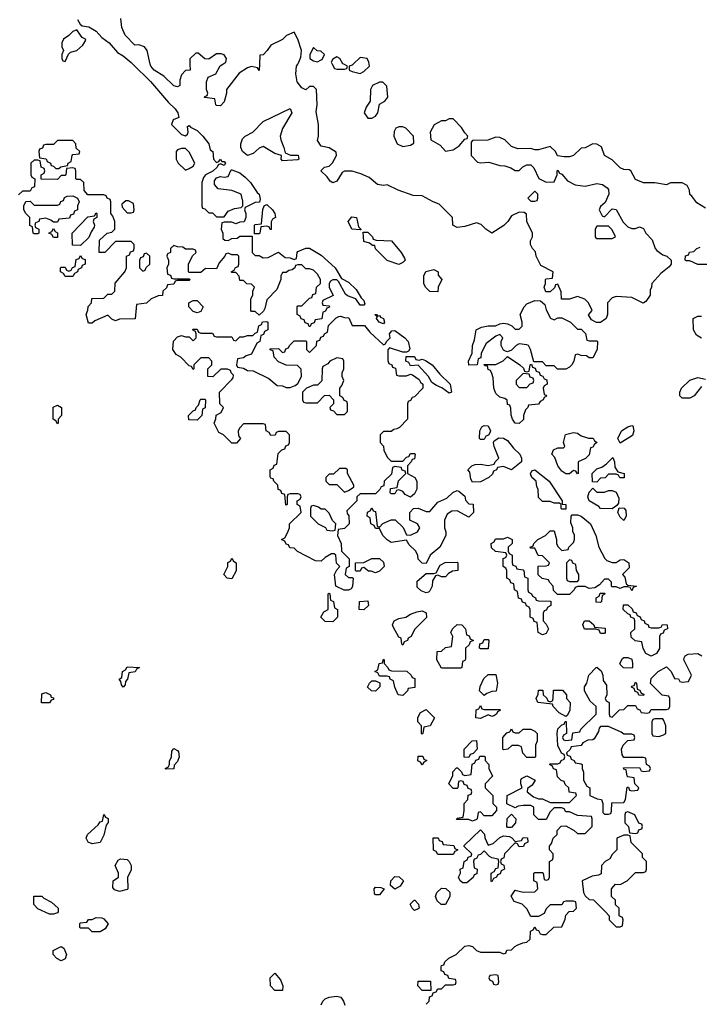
# Model space of a CAD drawing. Header units: inches. Extents: x 2601682 to 2755810, y 449311 to 584050.
# Tile 455 of 505: x 2711856 to 2715358, y 555154 to 560230. Entities that reach past the tile are written whole.
import ezdxf

# ---------------------------------------------------------------- set-up
doc = ezdxf.new("R2010")
doc.units = ezdxf.units.IN
doc.header["$MEASUREMENT"] = 0
doc.layers.add('C7515', color=7, linetype='Continuous')
doc.layers.add('C7516', color=7, linetype='Continuous')

msp = doc.modelspace()

# ---------------------------------------------------------------- linework, layer by layer
at = {"layer": 'C7515', "color": 2, "elevation": 2}
for points in [[(2712438.9, 560000), (2712530.2, 559910.2), (2712623.4, 559803.4), (2712658, 559770), (2712670.4, 559750), (2712675.3, 559724.7), (2712646.8, 559713.2), (2712638, 559690), (2712643.5, 559683.5), (2712690, 559638), (2712710, 559631.3), (2712720.4, 559639.6), (2712724, 559650), (2712720.2, 559679.8), (2712730, 559684.7), (2712735.9, 559675.9), (2712770, 559658.4), (2712800.4, 559630), (2712830.6, 559590), (2712838, 559558), (2712851, 559550), (2712854, 559510), (2712870, 559494), (2712882, 559498), (2712890, 559510.8), (2712898, 559498), (2712910, 559498), (2712916, 559490), (2712910, 559478), (2712890, 559486), (2712878, 559482), (2712874, 559470), (2712852, 559448), (2712814, 559430), (2712803.6, 559416.4), (2712794, 559390), (2712794, 559270), (2712798, 559258), (2712810, 559254), (2712830, 559234), (2712850, 559234), (2712870, 559214), (2712910, 559214), (2712930, 559242), (2712963.1, 559256.9), (2712998, 559262), (2713006, 559270), (2713006, 559294), (2712998, 559330), (2712950, 559348.7), (2712878, 559358), (2712860.4, 559380.4), (2712860.4, 559399.6), (2712870, 559414), (2712890, 559422), (2712910, 559418), (2712930, 559422), (2712945.2, 559454.8), (2712950, 559456), (2712990, 559439.5), (2713017.7, 559417.7), (2713045.7, 559390), (2713079.3, 559339.3), (2713090.4, 559330), (2713094.8, 559305.2), (2713091.6, 559288.4), (2713070, 559288), (2713018, 559262), (2713014, 559250), (2713022, 559230), (2713022, 559210), (2713012.7, 559187.3), (2712990, 559186), (2712970, 559178), (2712950, 559186), (2712910, 559186), (2712898, 559182), (2712894, 559150), (2712902, 559130), (2712902, 559102), (2712912.7, 559092.7), (2712930, 559092), (2712950, 559102), (2712976.4, 559103.6), (2712990, 559114), (2713054, 559114), (2713054, 559030), (2713070, 559014), (2713090, 559014), (2713110, 559002), (2713136.4, 559003.6), (2713190, 559032), (2713223.6, 559003.6), (2713250, 559002), (2713270, 558994), (2713282, 558998), (2713286, 559030), (2713290, 559034), (2713330, 559052), (2713350, 559051), (2713410, 559016.5), (2713482, 558950), (2713514.9, 558894.9), (2713550, 558875.8), (2713590, 558839.3), (2713615.5, 558795.5), (2713630, 558782), (2713634.8, 558765.2), (2713630, 558758), (2713610, 558758), (2713588, 558790), (2713545.6, 558805.6), (2713535.5, 558815.5), (2713499.3, 558879.3), (2713490, 558888.7), (2713470, 558888.7), (2713458, 558882), (2713451.3, 558870), (2713451.6, 558851.6), (2713471.6, 558808.4), (2713418, 558782), (2713414, 558770), (2713418, 558758), (2713450, 558754), (2713452.7, 558747.3), (2713438, 558742), (2713432.7, 558727.3), (2713418, 558722), (2713412.7, 558687.3), (2713378, 558682), (2713372.7, 558667.3), (2713358, 558662), (2713352.7, 558647.3), (2713347.3, 558647.3), (2713342, 558662), (2713327.3, 558667.3), (2713322, 558682), (2713307.3, 558687.3), (2713302, 558702), (2713286, 558710), (2713286, 558750), (2713290, 558754), (2713310, 558754), (2713350, 558794), (2713362, 558798), (2713367.3, 558812.7), (2713382, 558818), (2713386, 558850), (2713406, 558870), (2713406, 558890), (2713390, 558918), (2713370, 558938), (2713350, 558946), (2713330, 558946), (2713310, 558966), (2713290, 558966), (2713278, 558962), (2713274, 558950), (2713259.6, 558940.4), (2713243.6, 558936.4), (2713230, 558926), (2713210, 558926), (2713202, 558910), (2713202, 558890), (2713182, 558838), (2713130, 558786), (2713119.6, 558740.4), (2713112.7, 558727.3), (2713090, 558706), (2713070, 558726), (2713050, 558726), (2713048, 558730), (2713048, 558790), (2713058, 558810), (2713058, 558830), (2713066, 558850), (2713050, 558866), (2713027.3, 558867.3), (2713010, 558886), (2712990, 558886), (2712987.3, 558907.3), (2712970, 558926), (2712950, 558926), (2712946, 558930), (2712962, 558938), (2712967.3, 558952.7), (2712982, 558958), (2712986, 558970), (2712986, 559010), (2712978, 559018), (2712950, 559018), (2712930, 559026), (2712918, 559022), (2712914, 559010), (2712883.6, 558976.4), (2712870, 558946), (2712812.7, 558947.3), (2712790, 558926), (2712730, 558926), (2712726, 558930), (2712726, 558970), (2712747.3, 559012.7), (2712766, 559030), (2712762, 559042), (2712750, 559046), (2712710, 559046), (2712696.4, 559056.4), (2712670, 559058), (2712650, 559066), (2712634, 559050), (2712634, 559030), (2712618, 559022), (2712614, 559010), (2712622, 558990), (2712622, 558970), (2712614, 558950), (2712618, 558918), (2712632.7, 558912.7), (2712638, 558898), (2712650, 558894), (2712730, 558894), (2712734, 558890), (2712730, 558886), (2712670, 558886), (2712658, 558882), (2712650, 558866), (2712618, 558862), (2712612.7, 558847.3), (2712594, 558830), (2712592.7, 558807.3), (2712570, 558806), (2712550, 558798), (2712534, 558790), (2712510, 558768), (2712458, 558762), (2712451.6, 558688.4), (2712370, 558686), (2712350, 558678), (2712330, 558686), (2712310, 558706), (2712243.6, 558676.4), (2712230, 558666), (2712210, 558666), (2712198, 558710), (2712207.3, 558732.7), (2712208.4, 558751.6), (2712226, 558770), (2712227.3, 558792.7), (2712290, 558794), (2712310, 558814), (2712330, 558814), (2712346, 558830), (2712348.4, 558871.6), (2712398, 558930), (2712406, 558950), (2712406, 559010), (2712422, 559018), (2712427.3, 559032.7), (2712442, 559038), (2712446, 559050), (2712446, 559070), (2712430, 559086), (2712350, 559086), (2712294, 559030), (2712266, 559030), (2712267.3, 559092.7), (2712306, 559130), (2712330, 559134), (2712346, 559150), (2712346, 559190), (2712336.4, 559216.4), (2712326, 559230), (2712326, 559290), (2712322, 559302), (2712306, 559310), (2712302, 559322), (2712290, 559326), (2712207.3, 559327.3), (2712188.4, 559348.4), (2712186, 559390), (2712170, 559406), (2712150, 559406), (2712146, 559410), (2712146, 559450), (2712142, 559462), (2712130, 559466), (2712098, 559462), (2712094, 559430), (2712090, 559426), (2712070, 559426), (2712050, 559406), (2711967.3, 559407.3), (2711966, 559430), (2711982, 559438), (2711986, 559450), (2711982, 559462), (2711966, 559470), (2711962, 559502), (2711950, 559506), (2711930, 559506), (2711914, 559490), (2711914, 559430), (2711918, 559418), (2711934, 559410), (2711932.7, 559367.3), (2711918, 559362), (2711910, 559346), (2711870, 559346), (2711850, 559326)], [(2712733, 560000), (2712734, 559970), (2712710, 559968), (2712690, 559946), (2712682, 559918), (2712682, 559890), (2712670, 559884), (2712650, 559889.4), (2712598, 559938), (2712549.8, 559969.8), (2712531.6, 559990), (2712529.2, 560000)], [(2713091.6, 560000), (2713090, 559968), (2713082, 559982), (2713050, 559988), (2713030, 559982), (2712986.8, 559953.2), (2712922, 559870), (2712922, 559850), (2712910, 559806), (2712890, 559786), (2712870, 559788), (2712866, 559790), (2712862, 559822), (2712808.4, 559828.4), (2712810, 559834), (2712822, 559838), (2712826, 559850), (2712818, 559870), (2712818, 559910), (2712827.3, 559932.7), (2712866, 559950), (2712888.9, 559991.1), (2712902.5, 560000)], [(2715390, 559258), (2715345.6, 559285.6), (2715320.4, 559320.4), (2715309.1, 559329.1), (2715308, 559350), (2715295.3, 559375.3), (2715270, 559388), (2715210, 559388), (2715190, 559378), (2715130, 559388), (2715070, 559388), (2715030, 559406), (2715006, 559450), (2714996.4, 559456.4), (2714970, 559458), (2714950, 559466), (2714910, 559508), (2714870, 559528.7), (2714853.6, 559573.6), (2714830, 559588.7), (2714810, 559589), (2714770, 559568.7), (2714750, 559568), (2714710, 559528.7), (2714690, 559522), (2714662, 559522), (2714627.3, 559527.3), (2714618, 559550), (2714590, 559575.3), (2714530, 559558), (2714510, 559558), (2714490, 559566), (2714423.1, 559563.1), (2714390, 559575.3), (2714355.3, 559610), (2714330, 559622), (2714310, 559624), (2714268.9, 559608.9), (2714190, 559606), (2714182, 559598), (2714182, 559530), (2714215.3, 559495.3), (2714230, 559491), (2714274.4, 559494.4), (2714330, 559478), (2714356.9, 559476.9), (2714386.4, 559466.4), (2714410, 559452), (2714430, 559452), (2714448.9, 559471.1), (2714470, 559482), (2714490, 559482), (2714505.4, 559465.4), (2714531.6, 559411.6), (2714570, 559392), (2714610, 559394), (2714626, 559430), (2714626, 559450), (2714630, 559454), (2714638, 559438), (2714650, 559434), (2714679.6, 559399.6), (2714718, 559378), (2714770, 559370.8), (2714830, 559386), (2714859.8, 559379.8), (2714883.6, 559363.6), (2714890, 559354), (2714891.3, 559330), (2714872.7, 559287.3), (2714850, 559266), (2714842, 559250), (2714858, 559218), (2714870, 559214), (2714910, 559254), (2714930, 559252), (2714966.4, 559186.4), (2714990, 559162), (2715010, 559154), (2715030, 559154), (2715050, 559162), (2715070, 559154), (2715082, 559130), (2715115.3, 559095.3), (2715130.9, 559050.9), (2715139.8, 559039.8), (2715170, 559018), (2715191, 559011), (2715214, 558990), (2715214, 558970), (2715203.6, 558956.4), (2715159.6, 558920.4), (2715114, 558870), (2715112, 558850), (2715104.7, 558835.3), (2715104.7, 558810), (2715083.6, 558776.4), (2715068.4, 558768.4), (2715010, 558798), (2714930, 558802), (2714910, 558795.3), (2714884.7, 558770), (2714884.7, 558710), (2714878, 558690), (2714850, 558668.7), (2714828.4, 558668.4), (2714802, 558682), (2714788, 558708), (2714806, 558730), (2714788, 558770), (2714768.9, 558788.9), (2714730, 558802), (2714690, 558788.7), (2714648.4, 558788.4), (2714647.3, 558827.3), (2714630, 558866), (2714618, 558862), (2714612.7, 558847.3), (2714590, 558826), (2714567.3, 558827.3), (2714558, 558850), (2714566, 558870), (2714566, 558890), (2714570, 558894), (2714602, 558898), (2714606, 558930), (2714542, 558962), (2714518, 559010), (2714513.6, 559033.6), (2714498, 559050), (2714488, 559070), (2714488, 559090), (2714498, 559110), (2714498, 559130), (2714468.7, 559190), (2714467.3, 559227.3), (2714456.4, 559236.4), (2714430, 559238), (2714390, 559218), (2714371.1, 559188.9), (2714351.1, 559168.9), (2714290, 559129), (2714258, 559150), (2714234, 559174), (2714210, 559182), (2714150, 559164), (2714110, 559158), (2714088.7, 559170), (2714086, 559210), (2714018, 559278), (2713986, 559290), (2713930, 559322), (2713883.1, 559323.1), (2713806, 559350), (2713750, 559378), (2713730, 559375.3), (2713700.4, 559380.4), (2713656.4, 559416.4), (2713614.6, 559434.6), (2713570, 559448.7), (2713530, 559448.7), (2713518, 559442), (2713490, 559398), (2713470, 559388), (2713456.4, 559396.4), (2713440.4, 559420.4), (2713408, 559450), (2713426, 559470), (2713450, 559474), (2713468.4, 559491.6), (2713488, 559530), (2713487.3, 559547.3), (2713450, 559568.7), (2713410, 559578), (2713390, 559606), (2713395.3, 559630), (2713395.3, 559690), (2713384.7, 559755.3), (2713388.9, 559791.1), (2713386, 559870), (2713370, 559886), (2713350, 559886), (2713330, 559868), (2713310, 559878), (2713285.2, 559910), (2713279, 559950), (2713282, 559990), (2713288.7, 560000)], [(2713467, 560000), (2713478, 559978), (2713490, 559974), (2713530, 559974), (2713542, 559978), (2713546, 559990), (2713526, 560000)], [(2713574.7, 560000), (2713570, 559995.3), (2713554, 559990), (2713554, 559970), (2713570, 559962), (2713610, 559952), (2713630, 559962), (2713658, 559990), (2713656.7, 560000)], [(2715447.3, 558967.3), (2715350, 558968), (2715310, 558986), (2715290, 558986), (2715286, 558990), (2715287.3, 559012.7), (2715302, 559018), (2715308.4, 559031.6), (2715330, 559034), (2715346, 559050), (2715363.1, 559056.9)], [(2715370, 558588), (2715343.1, 558603.1), (2715328, 558630), (2715326, 558690), (2715350, 558702), (2715370, 558702)], [(2715370, 558338), (2715331.3, 558290), (2715310, 558278), (2715270, 558278), (2715258, 558290), (2715258, 558310), (2715266, 558330), (2715309.3, 558370.7), (2715350, 558384.7), (2715390, 558376)], [(2713950, 555154), (2713966, 555170), (2713967.3, 555192.7), (2713982, 555198), (2713986, 555214), (2714002, 555218), (2714010, 555234), (2714030, 555234), (2714050, 555254), (2714090, 555254), (2714102, 555258), (2714106, 555270), (2714102, 555282), (2714067.3, 555287.3), (2714062, 555302), (2714047.3, 555307.3), (2714042, 555322), (2714027.3, 555327.3), (2714027.3, 555347.3), (2714030, 555354), (2714042, 555358), (2714047.3, 555372.7), (2714067.3, 555392.7), (2714106, 555410), (2714150, 555454), (2714170, 555458), (2714190, 555452), (2714210, 555432), (2714230, 555422), (2714330, 555422), (2714350, 555414), (2714362, 555418), (2714367.3, 555432.7), (2714390, 555434), (2714407.3, 555452.7), (2714420.4, 555459.6), (2714448.4, 555471.6), (2714470, 555474), (2714486, 555490), (2714488.4, 555531.6), (2714502, 555538), (2714510, 555554), (2714518, 555538), (2714530, 555534), (2714538, 555518), (2714550, 555514), (2714570, 555514), (2714608.4, 555551.6), (2714650, 555554), (2714667.3, 555592.7), (2714670, 555614), (2714687.3, 555632.7), (2714710, 555634), (2714726, 555650), (2714722, 555682), (2714710, 555686), (2714670, 555686), (2714658, 555682), (2714650, 555666), (2714590, 555666), (2714570, 555646), (2714558, 555622), (2714530, 555606), (2714490, 555606), (2714470, 555646), (2714446, 555670), (2714404, 555684), (2714388.4, 555711.6), (2714410, 555742), (2714450, 555732), (2714510, 555734), (2714526, 555750), (2714522, 555782), (2714506, 555790), (2714506, 555830), (2714510, 555834), (2714550, 555834), (2714554, 555830), (2714558, 555798), (2714570, 555794), (2714582, 555798), (2714586, 555810), (2714586, 555890), (2714602, 555898), (2714606, 555910), (2714606, 555930), (2714586, 555950), (2714586, 555970), (2714596.4, 555983.6), (2714606, 556010), (2714626, 556030), (2714626, 556050), (2714647.3, 556072.7), (2714670, 556074), (2714714, 556050), (2714730, 556034), (2714770, 556034), (2714806, 556070), (2714806, 556110), (2714802, 556122), (2714730, 556128), (2714690, 556146), (2714670, 556146), (2714662, 556162), (2714650, 556166), (2714610, 556166), (2714590, 556146), (2714570, 556106), (2714530, 556106), (2714506, 556130), (2714506, 556170), (2714490, 556178), (2714450, 556178), (2714425.4, 556174.6), (2714410, 556166), (2714367.3, 556187.3), (2714368, 556230), (2714446, 556270), (2714438, 556290), (2714438, 556310), (2714442, 556318), (2714470, 556332), (2714512, 556310), (2714496.9, 556283.1), (2714472.7, 556267.3), (2714472, 556250), (2714503.6, 556223.6), (2714530, 556214), (2714550, 556214), (2714590, 556194), (2714690, 556194), (2714726, 556230), (2714722, 556242), (2714687.3, 556247.3), (2714686, 556270), (2714667.3, 556287.3), (2714662, 556302), (2714647.3, 556307.3), (2714627.3, 556327.3), (2714622, 556362), (2714607.3, 556367.3), (2714602, 556382), (2714586, 556390), (2714590, 556394), (2714630, 556394), (2714642, 556398), (2714646, 556410), (2714662, 556418), (2714666, 556430), (2714662, 556442), (2714648.4, 556448.4), (2714628.9, 556488.9), (2714626, 556550), (2714630, 556574), (2714650, 556594), (2714662, 556598), (2714667.3, 556612.7), (2714672.7, 556612.7), (2714674, 556550), (2714658, 556542), (2714654, 556530), (2714658, 556518), (2714670, 556514), (2714702, 556518), (2714707.3, 556552.7), (2714742, 556558), (2714747.3, 556572.7), (2714826, 556650), (2714826, 556690), (2714796.4, 556716.4), (2714766, 556770), (2714766, 556790), (2714778, 556810), (2714789, 556851), (2714826, 556890), (2714830, 556892), (2714852.7, 556872.7), (2714862, 556850), (2714863.6, 556823.6), (2714879.6, 556799.6), (2714882, 556750), (2714874, 556730), (2714878, 556718), (2714894, 556710), (2714894, 556650), (2714898, 556638), (2714910, 556634), (2714947.3, 556672.7), (2714970, 556674), (2714990, 556694), (2715030, 556694), (2715038, 556678), (2715052.7, 556672.7), (2715058, 556658), (2715090, 556654), (2715102, 556658), (2715110, 556674), (2715190, 556674), (2715202, 556678), (2715206, 556690), (2715206, 556730), (2715202, 556742), (2715167.3, 556747.3), (2715107.3, 556807.3), (2715110, 556834), (2715146, 556870), (2715190, 556894), (2715214, 556870), (2715230, 556834), (2715251.6, 556831.6), (2715258, 556818), (2715270, 556814), (2715302, 556818), (2715318, 556850), (2715278, 556930), (2715280.4, 556939.6), (2715286, 556950), (2715300.4, 556959.6), (2715350, 556962), (2715372, 556950)], [(2713408.9, 555151.1), (2713418, 555170), (2713430, 555182), (2713450, 555191.3), (2713490, 555196), (2713510.7, 555190.7), (2713524.7, 555170), (2713531.3, 555150)]]:
    msp.add_lwpolyline(points, dxfattribs=at)
for points in [[(2713710, 559908), (2713674, 559890), (2713664.7, 559870), (2713662, 559810), (2713642, 559778), (2713631.3, 559750), (2713650, 559722), (2713670, 559722), (2713690, 559732), (2713702, 559750), (2713710, 559794), (2713738, 559810), (2713754, 559830), (2713747.3, 559887.3), (2713727.3, 559907.3)], [(2713210, 559502), (2713204, 559510), (2713206, 559530), (2713170, 559539), (2713110, 559575.3), (2713090, 559568), (2713059.8, 559540.2), (2713030, 559529.2), (2713004, 559550), (2712995.3, 559570), (2712995.3, 559590), (2713004.7, 559615.3), (2713018, 559630), (2713058, 559650), (2713110, 559704.7), (2713250, 559772), (2713258, 559750), (2713210.5, 559669.5), (2713198.8, 559630), (2713201, 559610), (2713218, 559570), (2713223.6, 559543.6), (2713251.6, 559531.6), (2713290.8, 559530.8), (2713294, 559510), (2713290, 559508)], [(2714090, 559718), (2714070, 559718), (2714050, 559708), (2714030, 559708), (2713991.6, 559688.4), (2713971.3, 559650), (2713974, 559610), (2714023.6, 559583.6), (2714050, 559552), (2714090, 559558), (2714120.4, 559579.6), (2714150, 559614), (2714162, 559618), (2714166, 559630), (2714150, 559646), (2714133.6, 559673.6)], [(2713830, 559678), (2713810, 559678), (2713794, 559670), (2713786.4, 559653.6), (2713784.7, 559630), (2713802, 559590), (2713830, 559576), (2713870, 559582), (2713887.3, 559592.7), (2713886, 559630), (2713846, 559670)], [(2712130, 559606), (2712050, 559606), (2712030, 559586), (2711990, 559586), (2711978, 559582), (2711972.7, 559567.3), (2711958, 559562), (2711954, 559550), (2711958, 559518), (2711992.7, 559512.7), (2711998, 559498), (2712014, 559490), (2712018, 559478), (2712030, 559474), (2712042, 559462), (2712050, 559462), (2712058, 559462), (2712068.4, 559471.6), (2712102, 559478), (2712106, 559490), (2712122, 559498), (2712126, 559530), (2712130, 559534), (2712162, 559538), (2712166, 559550), (2712147.3, 559567.3), (2712146, 559590)], [(2712710, 559566), (2712690, 559566), (2712670, 559558), (2712662, 559550), (2712662, 559510), (2712672, 559490), (2712710, 559454), (2712730, 559462), (2712750, 559474), (2712758, 559490), (2712730, 559546)], [(2714510, 559346), (2714474, 559310), (2714490, 559294), (2714510, 559294), (2714522, 559298), (2714526, 559310), (2714526, 559330)], [(2712030, 559186), (2712016.4, 559196.4), (2711990, 559206), (2711958, 559202), (2711954, 559190), (2711938, 559182), (2711934, 559170), (2711938, 559158), (2711954, 559150), (2711954, 559130), (2711950, 559126), (2711930, 559126), (2711926, 559130), (2711922, 559162), (2711908, 559168), (2711908, 559210), (2711888, 559230), (2711878, 559250), (2711878, 559270), (2711887.3, 559292.7), (2711910, 559294), (2711930, 559274), (2712050, 559274), (2712062, 559278), (2712067.3, 559292.7), (2712082, 559298), (2712087.3, 559312.7), (2712100.4, 559319.6), (2712130, 559322), (2712154, 559310), (2712162, 559290), (2712154, 559270), (2712154, 559250), (2712138, 559242), (2712132.7, 559227.3), (2712118, 559222), (2712112.7, 559207.3), (2712058, 559202), (2712050, 559186)], [(2712416.4, 559296.4), (2712403.6, 559296.4), (2712382, 559278), (2712383.6, 559263.6), (2712410, 559234), (2712430, 559234), (2712442, 559238), (2712446, 559250), (2712442, 559282)], [(2712170, 559066), (2712127.3, 559067.3), (2712126, 559130), (2712207.3, 559212.7), (2712242, 559218), (2712250, 559234), (2712254, 559230), (2712254, 559210), (2712238, 559202), (2712234, 559190), (2712242, 559170), (2712239.6, 559160.4), (2712223.6, 559136.4), (2712212.7, 559107.3)], [(2713147.3, 559147.3), (2713142, 559162), (2713130, 559166), (2713098, 559162), (2713094, 559130), (2713090, 559126), (2713066, 559126), (2713066, 559170), (2713070, 559174), (2713102, 559178), (2713108.4, 559251.6), (2713115.3, 559270), (2713130, 559277.3), (2713158.8, 559250), (2713171, 559230), (2713174, 559210), (2713158, 559202), (2713152.7, 559187.3), (2713152, 559148)], [(2713610, 559146), (2713568, 559150), (2713548, 559190), (2713567.3, 559212.7), (2713592, 559210), (2713602, 559162), (2713614, 559150), (2713614, 559146)], [(2712030, 559106), (2712022, 559122), (2712006, 559130), (2712022, 559138), (2712030, 559154), (2712038, 559138), (2712051.6, 559131.6), (2712050, 559106)], [(2713810, 558968), (2713750, 558988.7), (2713688.9, 559048.9), (2713686, 559066), (2713674, 559066), (2713658, 559078), (2713630, 559086), (2713626, 559134), (2713650, 559134), (2713674, 559110), (2713678, 559098), (2713692.7, 559092.7), (2713772, 559090), (2713822, 559030), (2713839.6, 558999.6), (2713842, 558990), (2713830, 558978)], [(2714890, 559166), (2714830, 559166), (2714822, 559150), (2714822, 559110), (2714825.4, 559105.4), (2714830, 559102), (2714910, 559102), (2714926, 559110), (2714910, 559146)], [(2712090, 558906), (2712082, 558922), (2712066, 558930), (2712066, 558950), (2712070, 558954), (2712090, 558954), (2712098, 558938), (2712110, 558934), (2712122, 558938), (2712127.3, 558952.7), (2712142, 558958), (2712147.3, 558992.7), (2712162, 558998), (2712170, 559014), (2712178, 558998), (2712192.7, 558992.7), (2712194, 558970), (2712178, 558962), (2712174, 558950), (2712158, 558942), (2712154, 558930), (2712138, 558922), (2712130, 558906)], [(2712510, 559026), (2712498, 559022), (2712492.7, 559007.3), (2712478, 559002), (2712474, 558990), (2712474, 558950), (2712490, 558934), (2712502, 558938), (2712507.3, 558952.7), (2712526, 558970), (2712526, 559010)], [(2714010, 558826), (2713970, 558828), (2713948, 558850), (2713938, 558870), (2713938, 558910), (2713949, 558931), (2713990, 558942), (2714012, 558930), (2714012.7, 558912.7), (2714032, 558890), (2714012, 558850)], [(2712770, 558718), (2712750, 558726), (2712728, 558750), (2712728, 558770), (2712750, 558782), (2712770, 558782), (2712802, 558750), (2712790, 558726)], [(2714610, 558682), (2714630, 558692), (2714650, 558692), (2714694, 558670), (2714730, 558634), (2714750, 558634), (2714772.7, 558612.7), (2714778, 558578), (2714790, 558574), (2714830, 558574), (2714834, 558570), (2714832, 558530), (2714810, 558486), (2714790, 558486), (2714776.4, 558496.4), (2714750, 558498), (2714730, 558506), (2714718, 558502), (2714712, 558470), (2714702, 558450), (2714690, 558438), (2714670, 558428), (2714628, 558428), (2714610, 558446), (2714570, 558446), (2714550, 558466), (2714506, 558466), (2714488.7, 558530), (2714478, 558550), (2714470, 558554), (2714430, 558558), (2714414, 558550), (2714390, 558526), (2714370, 558518), (2714360.4, 558520.4), (2714350, 558526), (2714338, 558550), (2714338, 558570), (2714346, 558590), (2714330, 558606), (2714310, 558598), (2714259.6, 558560.4), (2714234, 558510), (2714232.7, 558487.3), (2714218, 558482), (2714214, 558450), (2714170, 558448), (2714168.7, 558470), (2714188, 558510), (2714188.7, 558550), (2714200.4, 558579.6), (2714208, 558630), (2714235.3, 558644.7), (2714270, 558651.3), (2714308.4, 558651.6), (2714330, 558662), (2714350, 558664.7), (2714370, 558662), (2714391.6, 558651.6), (2714410, 558634), (2714430, 558634), (2714446, 558650), (2714446, 558670), (2714435.3, 558710), (2714455.3, 558750), (2714470, 558764.7), (2714510, 558782), (2714539.6, 558779.6), (2714562, 558762), (2714570, 558734), (2714591.6, 558691.6)], [(2713730, 558554), (2713742, 558558), (2713746, 558570), (2713766, 558590), (2713762, 558610), (2713774.6, 558625.4), (2713790, 558626.8), (2713840.4, 558590), (2713857.6, 558570), (2713866.4, 558533.6), (2713859.8, 558520.2), (2713850, 558515.3), (2713830, 558515.3), (2713762, 558538), (2713752.7, 558527.3), (2713752.7, 558472.7), (2713758, 558458), (2713774, 558450), (2713778, 558438), (2713792.7, 558432.7), (2713798, 558398), (2713810, 558394), (2713850, 558394), (2713870, 558402), (2713879.6, 558399.6), (2713915.3, 558375.3), (2713921, 558361), (2713934, 558350), (2713934, 558330), (2713890, 558286), (2713878, 558282), (2713870, 558266), (2713858, 558262), (2713854, 558250), (2713854, 558170), (2713812.7, 558127.3), (2713799.6, 558120.4), (2713783.6, 558116.4), (2713770, 558106), (2713730, 558106), (2713714, 558090), (2713714, 558050), (2713731.6, 558031.6), (2713732, 558010), (2713750, 557974), (2713770, 557954), (2713830, 557954), (2713850, 557974), (2713862, 557978), (2713870, 557994), (2713890, 557994), (2713894, 557990), (2713890, 557966), (2713878, 557962), (2713874, 557950), (2713854, 557930), (2713854, 557890), (2713892, 557870), (2713902, 557850), (2713902, 557810), (2713890, 557786), (2713870, 557768), (2713842, 557782), (2713830, 557798), (2713810, 557806), (2713798, 557802), (2713790, 557786), (2713770, 557786), (2713766, 557790), (2713767.3, 557812.7), (2713802, 557818), (2713807.3, 557852.7), (2713846, 557890), (2713842, 557902), (2713827.3, 557907.3), (2713822, 557922), (2713790, 557926), (2713778, 557922), (2713772.7, 557887.3), (2713734, 557850), (2713732.7, 557827.3), (2713718, 557822), (2713712.7, 557807.3), (2713690, 557786), (2713610, 557786), (2713594, 557770), (2713594, 557750), (2713542, 557698), (2713543.6, 557683.6), (2713552, 557672), (2713554, 557630), (2713530, 557606), (2713498, 557602), (2713494, 557570), (2713512, 557530), (2713514, 557490), (2713554, 557450), (2713554, 557410), (2713538, 557402), (2713534, 557370), (2713550, 557354), (2713570, 557354), (2713574, 557350), (2713571.6, 557308.4), (2713563.6, 557296.4), (2713550, 557288), (2713528.4, 557288.4), (2713486, 557310), (2713478, 557370), (2713490, 557394), (2713506, 557410), (2713488.4, 557428.4), (2713486, 557470), (2713476.4, 557476.4), (2713463.6, 557476.4), (2713430, 557458), (2713410, 557438), (2713380.4, 557440.4), (2713288.4, 557488.4), (2713270, 557506), (2713247.3, 557507.3), (2713242, 557522), (2713230, 557526), (2713222, 557542), (2713206, 557550), (2713222, 557558), (2713236.4, 557583.6), (2713246, 557610), (2713246, 557630), (2713306, 557690), (2713302, 557722), (2713286, 557730), (2713286, 557750), (2713302, 557758), (2713306, 557770), (2713302, 557782), (2713290, 557786), (2713250, 557786), (2713238, 557782), (2713234, 557770), (2713234, 557730), (2713227.3, 557727.3), (2713222, 557782), (2713207.3, 557787.3), (2713202, 557802), (2713187.3, 557807.3), (2713186, 557830), (2713166, 557850), (2713162, 557862), (2713150, 557866), (2713147.3, 557872.7), (2713146, 557910), (2713162, 557918), (2713167.3, 557932.7), (2713182, 557938), (2713187.3, 557992.7), (2713207.3, 558012.7), (2713222, 558018), (2713227.3, 558032.7), (2713242, 558038), (2713246, 558050), (2713246, 558090), (2713230, 558106), (2713190, 558106), (2713178, 558102), (2713172.7, 558087.3), (2713150, 558086), (2713142, 558102), (2713126, 558110), (2713122, 558142), (2713110, 558146), (2713010, 558146), (2712990, 558126), (2712982, 558110), (2712983.6, 558083.6), (2712994, 558070), (2712972.7, 558047.3), (2712950, 558046), (2712906, 558090), (2712882, 558102), (2712858, 558150), (2712867.3, 558172.7), (2712868.7, 558191.3), (2712894.6, 558205.4), (2712906, 558230), (2712888, 558250), (2712886, 558310), (2712950, 558374), (2712956.4, 558383.6), (2712958, 558398), (2712946, 558410), (2712942, 558422), (2712927.3, 558427.3), (2712892.7, 558427.3), (2712851.6, 558388.4), (2712826, 558390), (2712826, 558430), (2712846, 558450), (2712846, 558470), (2712830, 558486), (2712790, 558486), (2712754, 558450), (2712754, 558430), (2712750, 558426), (2712742, 558442), (2712730, 558446), (2712686, 558490), (2712663.1, 558503.1), (2712646, 558530), (2712648.4, 558571.6), (2712670, 558594), (2712690, 558602), (2712710, 558594), (2712730, 558594), (2712750, 558574), (2712766, 558590), (2712766, 558610), (2712762, 558622), (2712746, 558630), (2712750, 558634), (2712770, 558634), (2712778, 558618), (2712790, 558614), (2712850, 558614), (2712858, 558598), (2712870, 558594), (2712950, 558594), (2712958, 558578), (2712970, 558574), (2712990, 558594), (2713010, 558594), (2713030, 558602), (2713058, 558602), (2713070, 558614), (2713082, 558618), (2713088.4, 558651.6), (2713102, 558658), (2713107.3, 558672.7), (2713130, 558674), (2713134, 558670), (2713134, 558630), (2713118, 558622), (2713112.7, 558607.3), (2713098, 558602), (2713094, 558570), (2713078, 558562), (2713050, 558506), (2713023.6, 558496.4), (2713010, 558486), (2712978, 558482), (2712974, 558450), (2712978, 558438), (2713010, 558434), (2713030, 558422), (2713059.6, 558419.6), (2713139.6, 558379.6), (2713183.6, 558343.6), (2713210, 558342), (2713230, 558334), (2713250, 558334), (2713276.4, 558343.6), (2713290, 558354), (2713308, 558390), (2713307.3, 558427.3), (2713287.3, 558447.3), (2713230, 558448), (2713190, 558466), (2713168, 558490), (2713162, 558522), (2713147.3, 558527.3), (2713147.3, 558532.7), (2713190, 558534), (2713210, 558514), (2713222, 558518), (2713227.3, 558532.7), (2713242, 558538), (2713246, 558550), (2713270, 558574), (2713330, 558574), (2713334, 558570), (2713334, 558530), (2713350, 558514), (2713386, 558550), (2713387.3, 558572.7), (2713402, 558578), (2713407.3, 558592.7), (2713422, 558598), (2713426, 558610), (2713442, 558618), (2713447.3, 558652.7), (2713487.3, 558692.7), (2713500.4, 558699.6), (2713510, 558702), (2713530, 558694), (2713552.7, 558692.7), (2713570, 558654), (2713632.7, 558652.7), (2713659.6, 558619.6)], [(2713702, 558702), (2713710, 558704.7), (2713715.5, 558695.5), (2713730.4, 558690), (2713736, 558670), (2713730, 558662), (2713708, 558670), (2713695.3, 558690), (2713698, 558698), (2713686, 558710), (2713694, 558710)], [(2713490, 558486), (2713454, 558470), (2713443.6, 558456.4), (2713418, 558442), (2713414, 558430), (2713412.7, 558367.3), (2713390, 558346), (2713370, 558346), (2713334, 558330), (2713314, 558310), (2713314, 558270), (2713318, 558258), (2713330, 558254), (2713390, 558254), (2713427.3, 558292.7), (2713450, 558294), (2713474, 558270), (2713474, 558250), (2713454, 558230), (2713458, 558218), (2713472.7, 558212.7), (2713490, 558194), (2713530, 558194), (2713546, 558210), (2713546, 558250), (2713542, 558262), (2713527.3, 558267.3), (2713522, 558282), (2713506, 558290), (2713506, 558330), (2713516.4, 558343.6), (2713526, 558370), (2713518, 558390), (2713518, 558410), (2713526, 558430), (2713526, 558470), (2713522, 558482)], [(2713914, 558474), (2713930, 558478.8), (2713946.6, 558473.4), (2713982.4, 558450), (2714022, 558402), (2714074.4, 558350), (2714082, 558310), (2714070, 558305.2), (2714032.3, 558332.3), (2714004, 558344), (2713980.2, 558360.2), (2713962, 558390), (2713910, 558448), (2713870, 558446), (2713862, 558462), (2713846, 558470), (2713847.3, 558492.7), (2713890, 558494), (2713898, 558478)], [(2714470, 558414), (2714482, 558418), (2714486, 558450), (2714494, 558454), (2714498, 558438), (2714512.7, 558432.7), (2714518, 558418), (2714532.7, 558412.7), (2714538, 558398), (2714552.7, 558392.7), (2714558, 558378), (2714572.7, 558372.7), (2714574, 558350), (2714558, 558342), (2714554, 558330), (2714558, 558298), (2714570, 558294), (2714571.6, 558288.4), (2714558, 558282), (2714554, 558270), (2714538, 558262), (2714530, 558248), (2714478, 558242), (2714474, 558230), (2714462, 558218), (2714452, 558190), (2714451.6, 558168.4), (2714430, 558148.7), (2714410, 558149), (2714395.3, 558170), (2714388.4, 558191.6), (2714387.3, 558227.3), (2714382, 558242), (2714370, 558246), (2714368, 558268), (2714356.4, 558276.4), (2714330, 558284), (2714310, 558302), (2714299, 558330), (2714296.4, 558383.6), (2714290, 558406), (2714282, 558422), (2714270, 558426), (2714266, 558446), (2714254, 558446), (2714247.3, 558452.7), (2714310, 558451.3), (2714348.4, 558471.6), (2714370, 558494), (2714434, 558450), (2714452.7, 558432.7), (2714458, 558418)], [(2714450, 558406), (2714414, 558370), (2714414, 558350), (2714430, 558334), (2714470, 558334), (2714487.3, 558352.7), (2714502, 558358), (2714506, 558370), (2714502, 558382), (2714487.3, 558387.3), (2714482, 558402)], [(2712770, 558166), (2712727.3, 558167.3), (2712726, 558190), (2712750, 558214), (2712762, 558218), (2712766, 558230), (2712778, 558242), (2712786, 558270), (2712790, 558274), (2712810, 558274), (2712814, 558270), (2712811.6, 558228.4), (2712798, 558222), (2712794, 558190)], [(2712050, 558146), (2712042, 558162), (2712028, 558170), (2712028.4, 558231.6), (2712050, 558242), (2712072, 558230), (2712071.6, 558188.4), (2712054, 558170), (2712054, 558150)], [(2714230, 558066), (2714226, 558070), (2714228, 558110), (2714238, 558130), (2714250, 558138), (2714270, 558136), (2714282, 558110), (2714279.6, 558100.4), (2714272.7, 558087.3), (2714258, 558082), (2714250, 558066)], [(2714950, 558046), (2714938, 558070), (2714958, 558110), (2714990, 558131.3), (2715010, 558138), (2715015.3, 558135.3), (2715021, 558110), (2715013.7, 558086.3)], [(2714391.1, 557908.9), (2714350, 557926), (2714318, 557922), (2714314, 557910), (2714298, 557902), (2714292.7, 557887.3), (2714274, 557870), (2714230, 557848), (2714190, 557846), (2714180.4, 557860.4), (2714176.4, 557896.4), (2714166, 557910), (2714186, 557930), (2714203.1, 557936.9), (2714230, 557938), (2714270, 557932), (2714302, 557938), (2714306, 557950), (2714326, 557970), (2714302, 558030), (2714298, 558050), (2714302, 558058), (2714325.6, 558074.4), (2714350, 558072.2), (2714370, 558060.4), (2714400.8, 558020.8), (2714432.7, 557990), (2714442.8, 557970), (2714442, 557950)], [(2714730, 557888), (2714722, 557902), (2714710, 557906), (2714690, 557888), (2714670, 557889), (2714650, 557902), (2714629.4, 557930), (2714613.6, 557973.6), (2714598, 557990), (2714607.3, 558012.7), (2714630, 558022), (2714658, 558022), (2714666, 558030), (2714658, 558050), (2714668.7, 558091.3), (2714710, 558102), (2714730, 558098), (2714750, 558084.7), (2714787.3, 558072.7), (2714811.6, 558071.6), (2714818, 558058), (2714832, 558050), (2714818, 558042), (2714810, 558026), (2714798, 558022), (2714790, 557986), (2714771.6, 557968.4), (2714734, 557950), (2714734, 557890)], [(2714948.4, 557868.4), (2714942, 557882), (2714930, 557886), (2714890, 557886), (2714872.7, 557867.3), (2714850, 557866), (2714830, 557846), (2714807.3, 557847.3), (2714806, 557890), (2714830, 557914), (2714856.4, 557923.6), (2714880.4, 557939.6), (2714912.7, 557972.7), (2714922, 557950), (2714923.6, 557923.6), (2714938, 557898), (2714971.1, 557891.1), (2714971.6, 557868.4)], [(2713536.4, 557916.4), (2713503.6, 557916.4), (2713472.7, 557887.3), (2713450, 557886), (2713434, 557870), (2713434, 557850), (2713450, 557834), (2713490, 557834), (2713530, 557794), (2713550, 557802), (2713570, 557814), (2713578, 557822), (2713578, 557830), (2713546, 557890), (2713546, 557910)], [(2714650, 557706), (2714646, 557710), (2714646, 557730), (2714638, 557738), (2714610, 557738), (2714590, 557746), (2714550, 557746), (2714530, 557766), (2714528, 557810), (2714521.2, 557821.2), (2714517.2, 557850), (2714495.3, 557870), (2714488.9, 557888.9), (2714495.3, 557904.7), (2714511, 557910), (2714584.4, 557850), (2714651, 557750), (2714652, 557732), (2714671, 557730), (2714670, 557706)], [(2714830, 557794), (2714870, 557794), (2714890, 557802), (2714910, 557802), (2714930, 557794), (2714943.6, 557763.6), (2714942, 557738), (2714934, 557726), (2714910, 557708), (2714850, 557709.3), (2714840.2, 557720.2), (2714790, 557749.3), (2714784, 557770), (2714790, 557794), (2714810, 557814)], [(2714170, 557666), (2714110, 557698), (2714083.6, 557696.4), (2714059.6, 557680.4), (2714044.7, 557650), (2714044.7, 557610), (2714052, 557590), (2714052, 557570), (2714022, 557510), (2713972, 557470), (2713950, 557426), (2713930, 557428), (2713908.9, 557448.9), (2713907.3, 557467.3), (2713898, 557490), (2713863.1, 557523.1), (2713850, 557546), (2713770, 557535.3), (2713748.9, 557548.9), (2713728, 557570), (2713710, 557606), (2713690, 557606), (2713682, 557622), (2713666, 557630), (2713662, 557662), (2713646, 557670), (2713648.4, 557691.6), (2713662, 557698), (2713670, 557714), (2713678, 557698), (2713690, 557694), (2713698, 557618), (2713710, 557614), (2713728, 557632), (2713770, 557652), (2713791.6, 557651.6), (2713832.7, 557612.7), (2713850, 557574), (2713870, 557572), (2713906, 557590), (2713918, 557610), (2713906, 557630), (2713866, 557650), (2713866, 557690), (2713886, 557710), (2713910, 557712), (2713950, 557694), (2713970, 557694), (2714010, 557742), (2714056.4, 557763.6), (2714088.4, 557791.6), (2714110, 557802), (2714119.6, 557799.6), (2714150, 557774), (2714152.7, 557752.7), (2714170, 557734), (2714192.7, 557732.7), (2714194, 557690)], [(2713370, 557726), (2713358, 557722), (2713354, 557710), (2713354, 557670), (2713394, 557630), (2713432.7, 557612.7), (2713438, 557598), (2713470, 557594), (2713482, 557598), (2713486, 557630), (2713467.3, 557647.3), (2713450, 557686), (2713430, 557706), (2713410, 557706), (2713396.4, 557716.4)], [(2714970, 557648), (2714950, 557666), (2714938, 557690), (2714946, 557714), (2714971.6, 557711.6), (2714979.6, 557699.6), (2714982, 557670)], [(2714910, 557431.3), (2714930, 557431.3), (2714950, 557446), (2714970, 557447.7), (2714994.4, 557430), (2714996.7, 557403.3), (2714962, 557370), (2714975.3, 557355.3), (2714982, 557322), (2714990, 557314), (2715034, 557310), (2715018, 557302), (2715010, 557286), (2715002, 557302), (2714990, 557306), (2714970, 557306), (2714950, 557298), (2714930, 557306), (2714910, 557306), (2714906, 557310), (2714906, 557330), (2714890, 557346), (2714870, 557346), (2714843.6, 557316.4), (2714819.6, 557300.4), (2714790, 557298), (2714770, 557308), (2714732.7, 557307.3), (2714718, 557302), (2714714, 557290), (2714690, 557266), (2714627.3, 557267.3), (2714607.3, 557287.3), (2714606, 557310), (2714586, 557330), (2714582, 557342), (2714548.4, 557348.4), (2714527.3, 557367.3), (2714527.3, 557412.7), (2714570, 557414), (2714582, 557418), (2714586, 557430), (2714550, 557466), (2714527.3, 557467.3), (2714510, 557506), (2714490, 557506), (2714486, 557510), (2714502, 557518), (2714506, 557530), (2714526, 557550), (2714566, 557570), (2714590, 557594), (2714610, 557594), (2714622, 557550), (2714622, 557530), (2714630, 557514), (2714650, 557494), (2714682, 557498), (2714686, 557510), (2714710, 557534), (2714715.3, 557550), (2714714.6, 557574.6), (2714706, 557590), (2714706, 557610), (2714696.4, 557636.4), (2714698, 557670), (2714703.1, 557676.9), (2714730, 557677.3), (2714750, 557670.4), (2714798.4, 557630), (2714824.7, 557570), (2714841, 557510), (2714871.6, 557451.6), (2714882, 557442)], [(2714550, 557058), (2714528, 557070), (2714522, 557122), (2714507.3, 557127.3), (2714502, 557142), (2714486, 557150), (2714486, 557190), (2714482, 557202), (2714467.3, 557207.3), (2714462, 557222), (2714447.3, 557227.3), (2714442, 557242), (2714427.3, 557247.3), (2714422, 557282), (2714406, 557290), (2714402, 557322), (2714387.3, 557327.3), (2714382, 557342), (2714366, 557350), (2714366, 557390), (2714362, 557402), (2714348, 557410), (2714348, 557452), (2714362, 557458), (2714366, 557470), (2714362, 557482), (2714308.4, 557488.4), (2714287.3, 557507.3), (2714286, 557530), (2714302, 557538), (2714307.3, 557552.7), (2714350, 557554), (2714370, 557562), (2714394, 557550), (2714394, 557530), (2714374, 557510), (2714374, 557490), (2714378, 557478), (2714394, 557470), (2714394, 557430), (2714398, 557418), (2714412.7, 557412.7), (2714418, 557398), (2714450, 557394), (2714454, 557390), (2714458, 557358), (2714474, 557350), (2714474, 557290), (2714478, 557278), (2714494, 557270), (2714498, 557258), (2714514, 557250), (2714518, 557238), (2714530, 557234), (2714592.7, 557232.7), (2714594, 557210), (2714578, 557202), (2714570, 557186), (2714558, 557182), (2714554, 557170), (2714554, 557130), (2714570, 557114), (2714582, 557090), (2714570, 557066)], [(2712950, 557348), (2712926, 557350), (2712908.7, 557370), (2712928, 557410), (2712928.4, 557431.6), (2712942, 557438), (2712950, 557454), (2712958, 557438), (2712972, 557430), (2712972, 557388)], [(2713690, 557378), (2713667.3, 557387.3), (2713652.7, 557387.3), (2713630, 557406), (2713618, 557402), (2713610, 557386), (2713590, 557386), (2713586, 557390), (2713586, 557430), (2713630, 557432), (2713670, 557452), (2713710, 557452), (2713730, 557434), (2713734, 557410), (2713710, 557386)], [(2714030, 557358), (2714010, 557366), (2713998, 557362), (2713983.6, 557336.4), (2713982, 557310), (2713970, 557286), (2713962, 557278), (2713950, 557275.3), (2713924.7, 557284.7), (2713904, 557304), (2713904, 557336), (2713950, 557374), (2713990, 557374), (2714002, 557378), (2714023.1, 557416.9), (2714048.4, 557431.6), (2714110, 557434), (2714114, 557430), (2714114, 557390), (2714086, 557386), (2714065.4, 557374.6), (2714050, 557358)], [(2714690, 557446), (2714674, 557430), (2714674, 557350), (2714678, 557338), (2714690, 557334), (2714730, 557334), (2714738, 557342), (2714738, 557370), (2714726, 557390), (2714722, 557422), (2714707.3, 557427.3), (2714702, 557442)], [(2713470, 557126), (2713430, 557128), (2713408, 557150), (2713423.1, 557176.9), (2713446, 557190), (2713446, 557270), (2713450, 557274), (2713454, 557270), (2713458, 557238), (2713474, 557230), (2713478, 557198), (2713494, 557190), (2713494, 557150)], [(2714850, 557226), (2714827.3, 557227.3), (2714826, 557250), (2714842, 557258), (2714847.3, 557272.7), (2714870, 557274), (2714874, 557270), (2714858, 557262), (2714854, 557230)], [(2713630, 557188), (2713606, 557190), (2713608, 557230), (2713650, 557234), (2713654, 557210)], [(2715110, 557094), (2715150, 557094), (2715162, 557098), (2715168.4, 557111.6), (2715192, 557110), (2715194, 557090), (2715178, 557082), (2715172.7, 557067.3), (2715158, 557062), (2715154, 557050), (2715152.7, 556987.3), (2715136.9, 556963.1), (2715110, 556948), (2715082, 556962), (2715068.4, 556988.4), (2715062, 557022), (2715028.4, 557028.4), (2715007.3, 557047.3), (2715006, 557070), (2715026, 557090), (2715026, 557130), (2715022, 557142), (2715006, 557150), (2715002, 557162), (2714990, 557166), (2714966, 557190), (2714967.3, 557212.7), (2714990, 557214), (2715012.7, 557192.7), (2715018, 557178), (2715032.7, 557172.7), (2715038, 557158), (2715052.7, 557152.7), (2715058, 557138), (2715074, 557130), (2715078, 557118), (2715094, 557110), (2715098, 557098)], [(2713830, 557006), (2713826, 557010), (2713822, 557042), (2713810, 557046), (2713780.4, 557100.4), (2713778, 557110), (2713786, 557130), (2713810, 557142), (2713846, 557150), (2713870, 557164.7), (2713903.1, 557176.9), (2713930, 557182), (2713950, 557172), (2713952, 557148), (2713890, 557086), (2713874, 557050), (2713858, 557042), (2713854, 557030), (2713838, 557022)], [(2714030, 556886), (2714006, 556930), (2714007.3, 556972.7), (2714030, 556974), (2714050, 556994), (2714082, 556998), (2714088, 557050), (2714078, 557070), (2714086, 557090), (2714110, 557112), (2714134, 557110), (2714154, 557090), (2714158, 557058), (2714172.7, 557052.7), (2714178, 557038), (2714194, 557030), (2714178, 557022), (2714172.7, 557007.3), (2714154, 556990), (2714152.7, 556932.7), (2714150, 556926), (2714138, 556922), (2714134, 556890), (2714130, 556886)], [(2714850, 557066), (2714842, 557082), (2714827.3, 557087.3), (2714767.3, 557087.3), (2714758, 557110), (2714766, 557130), (2714791.6, 557131.6), (2714814, 557110), (2714818, 557098), (2714872.7, 557092.7), (2714874, 557070), (2714870, 557066)], [(2714230, 556986), (2714226, 556990), (2714227.3, 557012.7), (2714242, 557018), (2714250, 557034), (2714270, 557034), (2714274, 557030), (2714270, 556986)], [(2713830, 556746), (2713806, 556750), (2713788.4, 556788.4), (2713782, 556822), (2713766, 556830), (2713762, 556842), (2713750, 556846), (2713710, 556846), (2713702, 556862), (2713686, 556870), (2713702, 556878), (2713708, 556910), (2713726, 556914), (2713730, 556934), (2713734, 556930), (2713734, 556910), (2713754, 556890), (2713758, 556878), (2713772.7, 556872.7), (2713851.6, 556871.6), (2713874, 556850), (2713878, 556838), (2713892.7, 556832.7), (2713892.7, 556787.3), (2713858, 556782), (2713854, 556770)], [(2715010, 556886), (2714968.4, 556888.4), (2714950, 556906), (2714948.4, 556911.6), (2714963.1, 556936.9), (2714970, 556942), (2714990, 556942), (2715010, 556934), (2715014, 556910), (2715014, 556890)], [(2712390, 556788), (2712380.4, 556800.4), (2712378, 556818), (2712368, 556830), (2712382, 556838), (2712386, 556870), (2712402, 556878), (2712410, 556894), (2712474, 556890), (2712458, 556882), (2712451.3, 556868.7), (2712418, 556862), (2712412, 556830), (2712402, 556818), (2712399.6, 556800.4)], [(2714250, 556746), (2714226, 556770), (2714228.4, 556791.6), (2714247.3, 556832.7), (2714270, 556854), (2714310, 556854), (2714318, 556810), (2714311.6, 556768.4), (2714290, 556766), (2714263.6, 556756.4)], [(2713690, 556769), (2713669.2, 556769.2), (2713649, 556789), (2713658, 556810), (2713670, 556822), (2713690, 556822), (2713712, 556812), (2713712, 556790)], [(2715070, 556746), (2715047.3, 556747.3), (2715042, 556762), (2715027.3, 556767.3), (2715022, 556782), (2715008.4, 556788.4), (2715010, 556794), (2715022, 556798), (2715030, 556814), (2715034, 556810), (2715038, 556778), (2715052.7, 556772.7), (2715058, 556758), (2715072.7, 556752.7)], [(2712010, 556708), (2711968.9, 556708.9), (2711970, 556754), (2711990, 556762), (2712014, 556750), (2712018, 556738), (2712030, 556734), (2712030, 556726), (2712018, 556722)], [(2714590, 556714), (2714602, 556718), (2714606, 556730), (2714607.3, 556772.7), (2714652.7, 556772.7), (2714674, 556750), (2714674, 556730), (2714692, 556710), (2714691.6, 556668.4), (2714678, 556642), (2714670, 556638), (2714636.4, 556656.4), (2714606, 556690), (2714602, 556702), (2714526, 556710), (2714518, 556730), (2714527.3, 556752.7), (2714530, 556774), (2714552.7, 556772.7), (2714554, 556750), (2714572.7, 556732.7), (2714578, 556718)], [(2714250, 556674), (2714330, 556674), (2714334, 556670), (2714318, 556662), (2714314, 556650), (2714299.6, 556640.4), (2714290, 556638), (2714270, 556646), (2714230, 556628), (2714206, 556630), (2714208.4, 556671.6), (2714222, 556678), (2714230, 556694), (2714238, 556678)], [(2713930, 556546), (2713926, 556550), (2713926, 556590), (2713908, 556610), (2713908, 556632), (2713922, 556658), (2713950, 556674), (2713994, 556630), (2713971.1, 556588.9), (2713938, 556582), (2713934, 556550)], [(2715170, 556626), (2715130, 556626), (2715118, 556622), (2715114, 556610), (2715114, 556550), (2715118, 556538), (2715150, 556534), (2715170, 556542), (2715186, 556550), (2715186, 556590), (2715176.4, 556616.4)], [(2714410, 556554), (2714430, 556554), (2714450, 556572), (2714490, 556572), (2714510, 556562), (2714522, 556550), (2714522, 556510), (2714514, 556490), (2714514, 556430), (2714510, 556426), (2714470, 556426), (2714448.4, 556448.4), (2714442, 556482), (2714427.3, 556487.3), (2714392.7, 556487.3), (2714371.6, 556468.4), (2714350, 556466), (2714346, 556470), (2714346, 556530), (2714367.3, 556552.7), (2714382, 556558), (2714390, 556574), (2714398, 556558)], [(2714890, 556586), (2714850, 556586), (2714842, 556578), (2714839.6, 556560.4), (2714816.9, 556523.1), (2714810, 556518), (2714783.6, 556516.4), (2714758, 556502), (2714750, 556488), (2714698, 556482), (2714692.7, 556467.3), (2714674, 556450), (2714678, 556438), (2714692.7, 556432.7), (2714698, 556418), (2714714, 556410), (2714718, 556398), (2714750, 556394), (2714754, 556390), (2714754, 556370), (2714762, 556350), (2714762, 556310), (2714778, 556278), (2714794, 556270), (2714794, 556230), (2714832.7, 556212.7), (2714854, 556210), (2714862, 556190), (2714862, 556142), (2714870, 556134), (2714890, 556134), (2714902, 556138), (2714906, 556150), (2714907.3, 556192.7), (2714970, 556194), (2714978, 556210), (2714987.3, 556272.7), (2714992.7, 556272.7), (2714998, 556258), (2715010, 556254), (2715042, 556258), (2715046, 556270), (2715026, 556290), (2715022, 556322), (2714990, 556326), (2714986, 556330), (2714982, 556362), (2714970, 556366), (2714967.3, 556372.7), (2715050, 556374), (2715058, 556358), (2715070, 556354), (2715102, 556358), (2715106, 556370), (2715102, 556382), (2715086, 556390), (2715082, 556422), (2715070, 556426), (2714970, 556426), (2714960.4, 556440.4), (2714958, 556470), (2714966, 556490), (2714990, 556514), (2715022, 556518), (2715026, 556530), (2715022, 556542), (2715010, 556546), (2714970, 556546), (2714956.4, 556556.4)], [(2714170, 556426), (2714147.3, 556427.3), (2714146, 556470), (2714187.3, 556512.7), (2714210, 556514), (2714214, 556470), (2714192.7, 556447.3), (2714178, 556442)], [(2712610, 556366), (2712606, 556370), (2712622, 556378), (2712628, 556392), (2712628, 556408), (2712638, 556430), (2712640.4, 556459.6), (2712650, 556472), (2712670, 556462), (2712674.8, 556454.8), (2712678, 556430), (2712670, 556406), (2712652.7, 556387.3), (2712650, 556368)], [(2713930, 556388), (2713922, 556402), (2713908.4, 556408.4), (2713910, 556434), (2713932.7, 556432.7), (2713938, 556418), (2713954, 556410), (2713938, 556402)], [(2714250, 556126), (2714230, 556146), (2714218, 556142), (2714214, 556110), (2714210, 556106), (2714190, 556098), (2714170, 556106), (2714107.3, 556107.3), (2714110, 556114), (2714142, 556118), (2714147.3, 556152.7), (2714146, 556190), (2714166, 556210), (2714167.3, 556232.7), (2714182, 556238), (2714186, 556250), (2714182, 556262), (2714167.3, 556267.3), (2714162, 556282), (2714147.3, 556287.3), (2714142, 556302), (2714130, 556306), (2714118, 556302), (2714114, 556270), (2714110, 556266), (2714090, 556266), (2714068, 556290), (2714087.3, 556332.7), (2714088.4, 556351.6), (2714107.3, 556372.7), (2714112.7, 556372.7), (2714132.7, 556352.7), (2714138, 556338), (2714150, 556334), (2714182, 556338), (2714187.3, 556392.7), (2714202, 556398), (2714207.3, 556412.7), (2714222, 556418), (2714227.3, 556432.7), (2714250, 556434), (2714254, 556430), (2714254, 556410), (2714274, 556390), (2714274, 556370), (2714292, 556330), (2714254, 556290), (2714254, 556270), (2714294, 556230), (2714294, 556190), (2714314, 556170), (2714312.7, 556152.7), (2714290, 556126)], [(2714370, 556066), (2714366, 556070), (2714368.4, 556111.6), (2714390, 556134), (2714412, 556110), (2714411.3, 556088.7), (2714390, 556066)], [(2714990, 556146), (2714978, 556142), (2714974, 556130), (2714974, 556090), (2714994, 556070), (2714998, 556038), (2715030, 556034), (2715042, 556038), (2715047.3, 556052.7), (2715062, 556058), (2715066, 556070), (2715062, 556082), (2715047.3, 556087.3), (2715026, 556130)], [(2712230, 555982), (2712208, 555990), (2712198, 556010), (2712206, 556030), (2712260.4, 556079.6), (2712270, 556094), (2712282, 556098), (2712290, 556132), (2712298, 556118), (2712311.6, 556111.6), (2712311.6, 556091.6), (2712302, 556078), (2712290, 556026), (2712270, 555988)], [(2714270, 555974), (2714296.4, 555983.6), (2714330, 556014), (2714350, 556022), (2714379.6, 556019.6), (2714392.7, 556012.7), (2714410, 555994), (2714442, 555998), (2714450, 556014), (2714472.7, 556012.7), (2714474, 555990), (2714458, 555982), (2714452.7, 555967.3), (2714430, 555966), (2714422, 555982), (2714410, 555986), (2714354, 555930), (2714351.6, 555908.4), (2714338, 555902), (2714334, 555890), (2714338, 555878), (2714351.6, 555871.6), (2714354, 555850), (2714338, 555842), (2714332.7, 555827.3), (2714318, 555822), (2714314, 555810), (2714298, 555802), (2714290, 555786), (2714286, 555790), (2714286, 555830), (2714302, 555838), (2714310, 555854), (2714322, 555858), (2714326, 555890), (2714322, 555902), (2714288.4, 555908.4), (2714276.4, 555916.4), (2714250, 555946), (2714230, 555926), (2714218, 555922), (2714210, 555906), (2714198, 555902), (2714194, 555890), (2714198, 555858), (2714214, 555850), (2714212.7, 555827.3), (2714198, 555822), (2714192.7, 555807.3), (2714159.6, 555780.4), (2714140.4, 555780.4), (2714126, 555790), (2714118, 555810), (2714128, 555830), (2714126, 555850), (2714142, 555858), (2714146, 555890), (2714162, 555898), (2714167.3, 555912.7), (2714182, 555918), (2714186, 555930), (2714147.3, 555967.3), (2714147.3, 555972.7), (2714230, 556054), (2714251.6, 556031.6), (2714252.7, 556012.7)], [(2714010, 555926), (2714002, 555942), (2713988.4, 555948.4), (2713987.3, 556012.7), (2714012.7, 556012.7), (2714018, 555998), (2714032.7, 555992.7), (2714038, 555978), (2714092.7, 555972.7), (2714098, 555958), (2714114, 555950), (2714098, 555942), (2714090, 555926)], [(2714990, 556026), (2714970, 556026), (2714934, 556010), (2714934, 555950), (2714910, 555926), (2714896.9, 555903.1), (2714874, 555890), (2714854, 555870), (2714852.7, 555827.3), (2714839.6, 555820.4), (2714805.4, 555814.6), (2714754, 555790), (2714762, 555730), (2714770, 555714), (2714790, 555694), (2714812.7, 555692.7), (2714872.7, 555632.7), (2714894, 555610), (2714894, 555590), (2714930, 555554), (2714950, 555554), (2714962, 555558), (2714966, 555590), (2714962, 555602), (2714946, 555610), (2714946, 555650), (2714927.3, 555667.3), (2714926, 555690), (2714906, 555710), (2714906, 555750), (2714927.3, 555772.7), (2714950, 555772), (2714986, 555790), (2715030, 555834), (2715070, 555834), (2715082, 555838), (2715086, 555850), (2715086, 555890), (2715066, 555910), (2715066, 555930), (2715007.3, 555987.3), (2715002, 556022)], [(2712370, 555735.3), (2712344.7, 555744.7), (2712336.4, 555756.4), (2712338, 555790), (2712366, 555810), (2712366, 555830), (2712348, 555870), (2712363.1, 555896.9), (2712375.3, 555904.7), (2712410, 555901), (2712421, 555890), (2712430.8, 555870), (2712430, 555846), (2712412, 555810), (2712414, 555750), (2712410, 555746)], [(2713790, 555748), (2713767.3, 555767.3), (2713768, 555790), (2713790, 555812), (2713811.6, 555811.6), (2713834, 555790), (2713816.9, 555763.1)], [(2713690, 555718), (2713684.7, 555724.7), (2713682, 555750), (2713690, 555758), (2713716.9, 555756.9), (2713734, 555750), (2713710, 555718)], [(2714028, 555668), (2714007.3, 555687.3), (2713998, 555710), (2714006, 555730), (2714030, 555752), (2714051.6, 555751.6), (2714072, 555732), (2714072, 555710), (2714050, 555668)], [(2712010, 555618), (2711950, 555646), (2711928.4, 555668.4), (2711928.7, 555711.3), (2711970, 555712), (2711981, 555701), (2712019.8, 555679.8), (2712054, 555650), (2712054, 555630), (2712050, 555626), (2712030, 555618)], [(2713890, 555638), (2713878, 555650), (2713868, 555670), (2713888.4, 555691.6), (2713891.6, 555691.6), (2713912, 555670), (2713914, 555650), (2713910, 555646)], [(2712230, 555528), (2712210, 555546), (2712170, 555546), (2712166, 555550), (2712166, 555570), (2712170, 555574), (2712202, 555578), (2712210, 555592), (2712230, 555592), (2712250, 555602), (2712279.6, 555599.6), (2712290, 555594), (2712311.3, 555568.7), (2712296.9, 555543.1), (2712270, 555528)], [(2712070, 555378), (2712048, 555390), (2712028.7, 555410), (2712029.1, 555430.9), (2712070, 555451.3), (2712083.6, 555443.6), (2712098, 555410), (2712090, 555388)], [(2713170, 555226), (2713148.4, 555248.4), (2713146, 555290), (2713170, 555314), (2713199.6, 555279.6), (2713212, 555250), (2713210, 555226)], [(2713930, 555226), (2713908, 555250), (2713910, 555274), (2713972.7, 555272.7), (2713974, 555226), (2713970, 555226)], [(2714310, 555306), (2714278, 555302), (2714274, 555290), (2714278, 555278), (2714292.7, 555272.7), (2714298, 555258), (2714310, 555254), (2714322, 555258), (2714326, 555270), (2714322, 555302)]]:
    msp.add_lwpolyline(points, close=True, dxfattribs=at)
at = {"layer": 'C7516', "color": 2, "elevation": 2}
for points in [[(2712154, 560230), (2712166.8, 560206.8), (2712178, 560198), (2712212.7, 560192.7), (2712250.1, 560170.1), (2712278.5, 560138.5), (2712316.4, 560110), (2712360.8, 560060.8), (2712390, 560043.1), (2712430, 560008.8), (2712438.9, 560000)], [(2712529.2, 560000), (2712512.3, 560070), (2712499, 560090), (2712470, 560099.3), (2712450, 560098), (2712399.3, 560150), (2712382, 560190), (2712376.4, 560236.4)], [(2713288.7, 560000), (2713295.3, 560010), (2713304, 560036), (2713308.7, 560070), (2713288.7, 560130), (2713270, 560166), (2713231.1, 560148.9), (2713210, 560128), (2713150, 560098), (2713132, 560070), (2713111.1, 560048.9), (2713094, 560046), (2713091.6, 560000)], [(2712902.5, 560000), (2712918, 560010), (2712922, 560030), (2712910, 560048), (2712893.6, 560053.6), (2712870, 560054), (2712830, 560026), (2712810, 560028), (2712776.4, 560056.4), (2712763.6, 560056.4), (2712732, 560028), (2712733, 560000)], [(2713526, 560000), (2713522, 560002), (2713506, 560030), (2713490, 560038), (2713470, 560026), (2713462, 560010), (2713467, 560000)], [(2713656.7, 560000), (2713655.3, 560010), (2713646, 560030), (2713610, 560035.3), (2713574.7, 560000)]]:
    msp.add_lwpolyline(points, dxfattribs=at)
for points in [[(2712150, 560178), (2712130, 560168), (2712110, 560148), (2712082, 560130), (2712074, 560110), (2712074, 560090), (2712082, 560070), (2712074, 560050), (2712074, 560030), (2712078, 560018), (2712090, 560014), (2712107.3, 560052.7), (2712118, 560062), (2712150, 560071.3), (2712182, 560098), (2712196.4, 560123.6), (2712195.3, 560130), (2712178.6, 560138.6), (2712169.3, 560149.3)], [(2713370, 560086), (2713352, 560050), (2713352, 560030), (2713370, 560018), (2713390, 560012), (2713410, 560022), (2713415.3, 560024.7), (2713426, 560050), (2713407.3, 560067.3), (2713388.4, 560068.4)]]:
    msp.add_lwpolyline(points, close=True, dxfattribs=at)

doc.saveas('drawing.dxf')
